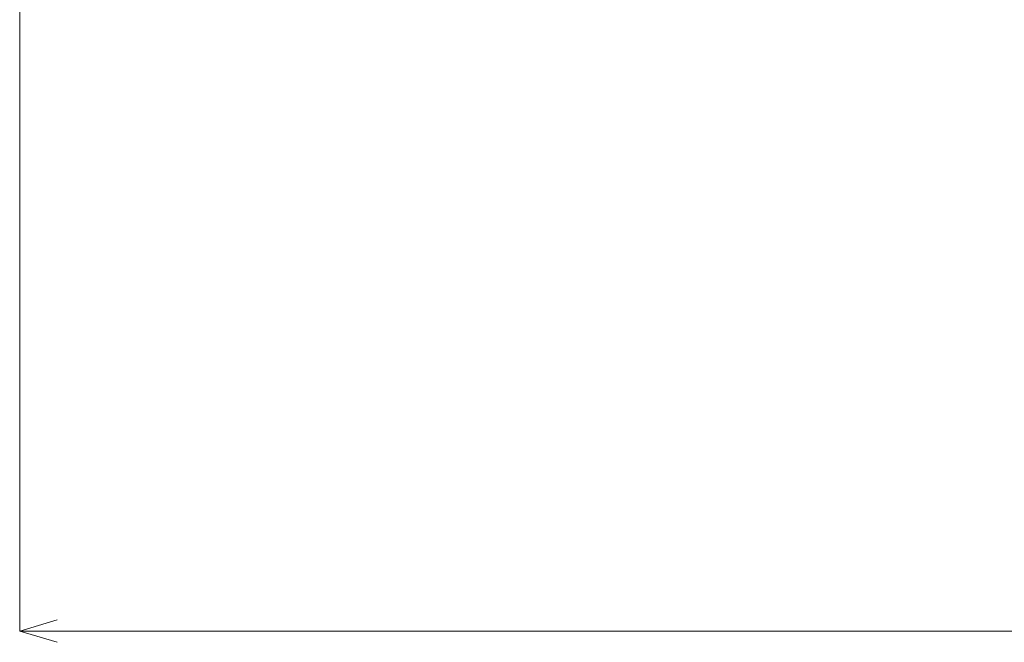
# Model space of a CAD drawing. Header units: millimetres. Extents: x -4395 to 65662, y -65530 to 6847.
# Tile 567 of 656: x 113 to 4043, y -2545 to -59. Entities that reach past the tile are written whole.
import ezdxf

# ---------------------------------------------------------------- set-up
doc = ezdxf.new("R2010")
doc.units = ezdxf.units.MM
doc.layers.add('COTAS_P', color=1, linetype='Continuous', lineweight=0)
doc.dimstyles.new('R19_100', dxfattribs={"dimtxt": 250, "dimasz": 150, "dimexe": 150, "dimexo": 80, "dimgap": 100, "dimtad": 1, "dimtih": 1, "dimtoh": 1, "dimdsep": 46, "dimcen": 0.09, "dimadec": 0, "dimazin": 0, "dimtfac": 1, "dimtdec": 4, "dimtofl": 0, "dimtmove": 0, "dimatfit": 3, "dimfxl": 1, "dimtolj": 1, "dimtzin": 0, "dimarcsym": 0})

# ---------------------------------------------------------------- blocks, each defined once
blk = doc.blocks.new('DIM_R33_30')
at = {"layer": 'COTAS_P'}
for p, q in [((112.7, 0), (112.7, -2500)), ((65298.1, 0), (65298.1, -2500)), ((112.7, -2500), (262.7, -2455)), ((65298.1, -2500), (65148.1, -2455)), ((112.7, -2500), (65298.1, -2500)), ((112.7, -2500), (262.7, -2545)), ((65298.1, -2500), (65148.1, -2545))]:
    blk.add_line(p, q, dxfattribs=at)
blk.add_text('65185.39 P', height=250, dxfattribs=at).set_placement((32705.4, -2400))

msp = doc.modelspace()

# ---------------------------------------------------------------- dimensions: what is measured, and where the dimension line sits
at = {"layer": 'COTAS_P'}
dim = msp.add_aligned_dim(p1=(112.7, 0), p2=(65298.0949, 0), distance=-2500, text='<> P', dimstyle='R19_100', dxfattribs=at)
dim.commit()
dim.dimension.update_dxf_attribs({"geometry": 'DIM_R33_30', "text_midpoint": (32705.3975, -2500)})

doc.saveas('drawing.dxf')
